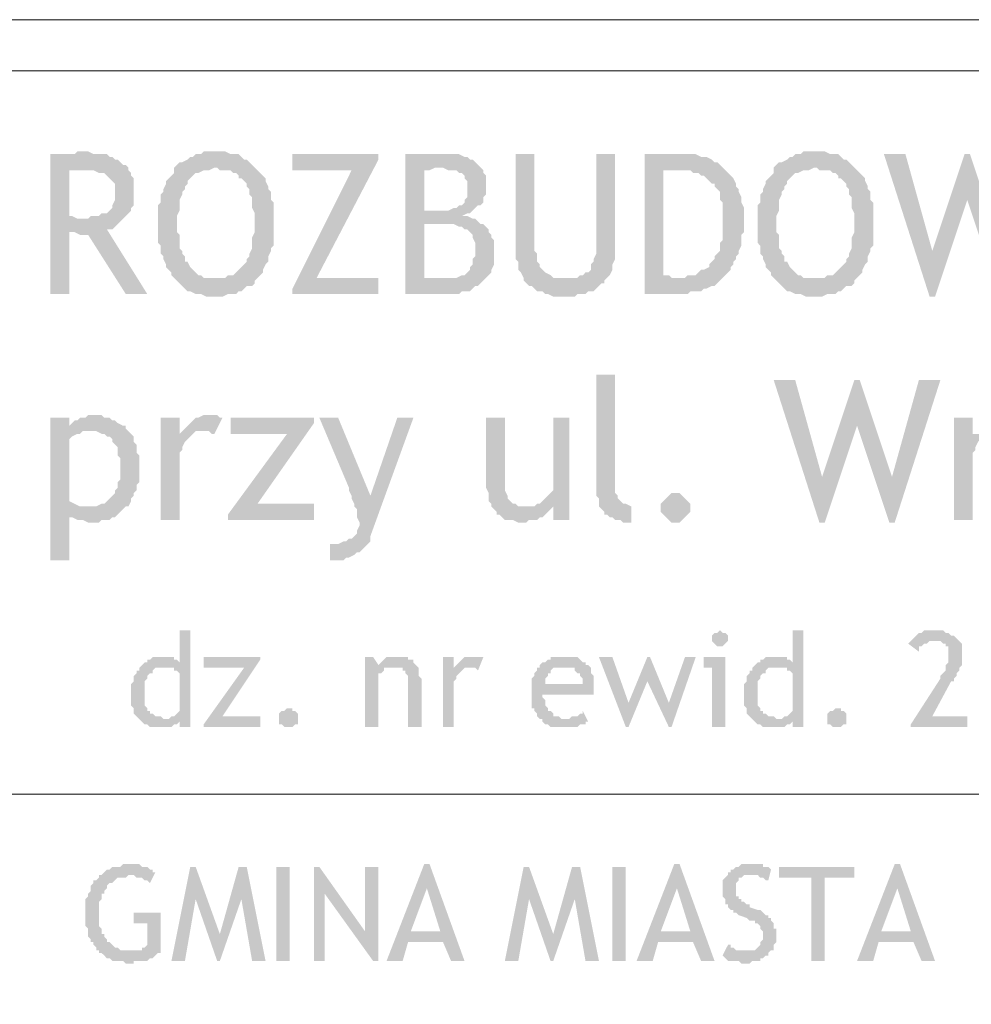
# Model space of a CAD drawing. Header units: millimetres. Extents: x -14047 to 49934, y -21523 to 14989.
# Tile 438 of 580: x 22587 to 22737, y 12171 to 12326. Entities that reach past the tile are written whole.
import ezdxf

# ---------------------------------------------------------------- set-up
doc = ezdxf.new("R2010")
doc.units = ezdxf.units.MM
doc.layers.add('C00-00-00', color=7, linetype='Continuous')

msp = doc.modelspace()

# ---------------------------------------------------------------- hatches: boundary and pattern name
at = {"layer": 'C00-00-00'}
h = msp.add_hatch(color=256, dxfattribs=at)
h.dxf.hatch_style = 2
h.paths.add_polyline_path([(22597.176, 12304.994), (22595.906, 12304.994), (22595.483, 12304.571), (22591.673, 12304.571), (22591.673, 12282.558), (22594.636, 12282.558), (22594.636, 12292.294), (22600.563, 12292.718), (22601.41, 12292.718), (22601.833, 12293.141), (22602.256, 12293.564), (22602.68, 12293.988), (22603.103, 12294.411), (22595.906, 12294.411), (22595.06, 12294.834), (22594.636, 12294.834), (22594.636, 12302.031), (22596.33, 12302.031), (22603.95, 12302.454), (22603.526, 12302.878), (22603.103, 12302.878), (22602.68, 12303.301), (22602.256, 12303.724), (22601.833, 12303.724), (22601.41, 12304.148), (22600.986, 12304.148), (22600.563, 12304.571), (22598.446, 12304.571), (22597.6, 12304.994)])
h = msp.add_hatch(color=256, dxfattribs=at)
h.dxf.hatch_style = 2
h.paths.add_polyline_path([(22617.496, 12304.994), (22615.803, 12304.994), (22615.38, 12304.571), (22614.533, 12304.571), (22614.11, 12304.148), (22613.686, 12304.148), (22613.263, 12303.724), (22612.416, 12303.301), (22611.993, 12303.301), (22611.57, 12302.878), (22611.146, 12302.454), (22611.146, 12301.608), (22610.723, 12301.184), (22610.3, 12300.761), (22609.876, 12300.338), (22609.876, 12299.914), (22609.453, 12299.068), (22609.453, 12298.644), (22609.03, 12298.221), (22609.03, 12296.951), (22608.606, 12296.528), (22608.606, 12293.564), (22608.606, 12290.601), (22609.03, 12290.178), (22609.03, 12288.908), (22609.453, 12288.484), (22609.453, 12288.061), (22609.876, 12287.214), (22609.876, 12286.791), (22610.3, 12286.368), (22610.723, 12285.944), (22610.723, 12285.521), (22611.146, 12285.098), (22611.57, 12284.674), (22611.993, 12284.251), (22612.416, 12283.828), (22612.84, 12283.404), (22613.263, 12282.981), (22613.686, 12282.981), (22614.533, 12282.558), (22615.38, 12282.558), (22616.226, 12282.134), (22618.766, 12282.134), (22619.613, 12282.558), (22620.883, 12282.558), (22621.306, 12282.981), (22621.73, 12282.981), (22622.153, 12283.404), (22622.576, 12283.828), (22623.423, 12283.828), (22623.846, 12284.251), (22623.846, 12284.674), (22617.496, 12285.098), (22615.803, 12285.098), (22615.38, 12285.521), (22614.956, 12285.521), (22614.533, 12285.944), (22614.11, 12286.368), (22613.686, 12286.791), (22613.263, 12287.638), (22612.84, 12287.638), (22612.84, 12288.484), (22612.416, 12288.908), (22612.416, 12289.331), (22611.993, 12289.754), (22611.993, 12291.871), (22611.57, 12292.294), (22611.57, 12294.834), (22611.993, 12295.681), (22611.993, 12297.374), (22612.416, 12298.221), (22612.416, 12298.644), (22612.84, 12299.068), (22612.84, 12299.491), (22613.263, 12299.914), (22613.263, 12300.338), (22613.686, 12300.761), (22614.11, 12301.184), (22614.533, 12301.608), (22614.956, 12301.608), (22615.803, 12302.031), (22616.65, 12302.031), (22617.496, 12302.454), (22623.846, 12302.454), (22623.423, 12302.878), (22623, 12303.301), (22622.576, 12303.724), (22622.153, 12303.724), (22621.73, 12304.148), (22621.306, 12304.571), (22620.036, 12304.571), (22619.19, 12304.994), (22617.92, 12304.994)])
h = msp.add_hatch(color=256, dxfattribs=at)
h.dxf.hatch_style = 2
h.paths.add_polyline_path([(22643.32, 12304.571), (22629.773, 12304.571), (22629.773, 12302.031), (22639.086, 12302.031), (22629.773, 12283.404), (22629.773, 12282.558), (22643.32, 12282.558), (22643.32, 12285.098), (22633.583, 12285.098), (22643.32, 12303.724)])
h = msp.add_hatch(color=256, dxfattribs=at)
h.dxf.hatch_style = 2
h.paths.add_polyline_path([(22653.48, 12304.571), (22647.553, 12304.571), (22647.553, 12282.558), (22656.02, 12282.558), (22656.443, 12282.981), (22657.713, 12282.981), (22658.136, 12283.404), (22658.56, 12283.828), (22658.983, 12283.828), (22659.406, 12284.251), (22659.83, 12284.674), (22653.056, 12285.098), (22650.516, 12285.098), (22650.516, 12293.564), (22659.406, 12293.564), (22658.983, 12293.988), (22658.56, 12294.411), (22658.136, 12294.411), (22657.29, 12294.834), (22656.443, 12294.834), (22657.29, 12295.258), (22657.713, 12295.258), (22658.136, 12295.681), (22650.516, 12295.681), (22650.516, 12302.031), (22651.363, 12302.031), (22652.21, 12302.454), (22659.406, 12302.454), (22658.983, 12302.878), (22658.56, 12303.301), (22658.136, 12303.724), (22657.713, 12303.724), (22657.29, 12304.148), (22656.866, 12304.148), (22656.02, 12304.571), (22654.326, 12304.571)])
h = msp.add_hatch(color=256, dxfattribs=at)
h.dxf.hatch_style = 2
h.paths.add_polyline_path([(22667.873, 12304.571), (22664.91, 12304.571), (22664.91, 12288.061), (22665.333, 12287.638), (22665.333, 12286.368), (22665.756, 12285.944), (22666.18, 12285.098), (22666.18, 12284.674), (22672.53, 12285.098), (22670.836, 12285.098), (22670.413, 12285.521), (22669.566, 12285.944), (22669.143, 12286.368), (22668.72, 12286.791), (22668.72, 12287.214), (22668.296, 12287.638), (22668.296, 12288.908), (22667.873, 12289.331)])
h = msp.add_hatch(color=256, dxfattribs=at)
h.dxf.hatch_style = 2
h.paths.add_polyline_path([(22680.573, 12304.571), (22677.61, 12304.571), (22677.61, 12288.908), (22677.186, 12288.061), (22677.186, 12287.638), (22676.763, 12287.214), (22676.763, 12286.368), (22676.34, 12285.944), (22675.916, 12285.944), (22675.493, 12285.521), (22675.07, 12285.521), (22674.646, 12285.098), (22672.53, 12285.098), (22666.18, 12284.674), (22666.603, 12284.251), (22667.026, 12283.828), (22667.45, 12283.828), (22667.873, 12283.404), (22668.296, 12282.981), (22669.143, 12282.981), (22669.566, 12282.558), (22669.99, 12282.558), (22670.836, 12282.134), (22674.223, 12282.134), (22674.646, 12282.558), (22675.916, 12282.558), (22676.34, 12282.981), (22677.186, 12282.981), (22677.61, 12283.404), (22678.033, 12283.828), (22678.456, 12284.251), (22678.88, 12284.251), (22678.88, 12284.674), (22679.303, 12285.098), (22679.726, 12285.521), (22680.15, 12286.368), (22680.15, 12287.214), (22680.573, 12288.061), (22680.573, 12289.331)])
h = msp.add_hatch(color=256, dxfattribs=at)
h.dxf.hatch_style = 2
h.paths.add_polyline_path([(22690.733, 12304.571), (22685.23, 12304.571), (22685.23, 12282.558), (22692.003, 12282.558), (22692.426, 12282.981), (22694.12, 12282.981), (22694.543, 12283.404), (22694.966, 12283.404), (22695.813, 12283.828), (22696.236, 12283.828), (22696.66, 12284.251), (22697.083, 12284.674), (22697.506, 12285.098), (22689.463, 12285.098), (22689.04, 12285.521), (22688.193, 12285.521), (22688.193, 12302.031), (22697.93, 12302.031), (22697.506, 12302.454), (22697.083, 12302.878), (22696.66, 12303.301), (22696.236, 12303.301), (22695.813, 12303.724), (22694.966, 12304.148), (22694.12, 12304.148), (22693.273, 12304.571), (22691.58, 12304.571)])
h = msp.add_hatch(color=256, dxfattribs=at)
h.dxf.hatch_style = 2
h.paths.add_polyline_path([(22711.9, 12304.994), (22710.206, 12304.994), (22709.783, 12304.571), (22708.936, 12304.571), (22708.513, 12304.148), (22708.09, 12304.148), (22707.666, 12303.724), (22706.82, 12303.301), (22706.396, 12303.301), (22705.973, 12302.878), (22705.55, 12302.454), (22705.55, 12301.608), (22705.126, 12301.184), (22704.703, 12300.761), (22704.28, 12300.338), (22704.28, 12299.914), (22703.856, 12299.068), (22703.856, 12298.644), (22703.433, 12298.221), (22703.433, 12296.951), (22703.01, 12296.528), (22703.01, 12293.564), (22703.01, 12290.601), (22703.433, 12290.178), (22703.433, 12288.908), (22703.856, 12288.484), (22703.856, 12288.061), (22704.28, 12287.214), (22704.28, 12286.791), (22704.703, 12286.368), (22705.126, 12285.944), (22705.126, 12285.521), (22705.55, 12285.098), (22705.973, 12284.674), (22706.396, 12284.251), (22706.82, 12283.828), (22707.243, 12283.404), (22707.666, 12282.981), (22708.09, 12282.981), (22708.936, 12282.558), (22709.783, 12282.558), (22710.63, 12282.134), (22713.17, 12282.134), (22714.016, 12282.558), (22715.286, 12282.558), (22715.71, 12282.981), (22716.133, 12282.981), (22716.556, 12283.404), (22716.98, 12283.828), (22717.826, 12283.828), (22718.25, 12284.251), (22718.25, 12284.674), (22711.9, 12285.098), (22710.206, 12285.098), (22709.783, 12285.521), (22709.36, 12285.521), (22708.936, 12285.944), (22708.513, 12286.368), (22708.09, 12286.791), (22707.666, 12287.638), (22707.243, 12287.638), (22707.243, 12288.484), (22706.82, 12288.908), (22706.82, 12289.331), (22706.396, 12289.754), (22706.396, 12291.871), (22705.973, 12292.294), (22705.973, 12294.834), (22706.396, 12295.681), (22706.396, 12297.374), (22706.82, 12298.221), (22706.82, 12298.644), (22707.243, 12299.068), (22707.243, 12299.491), (22707.666, 12299.914), (22707.666, 12300.338), (22708.09, 12300.761), (22708.513, 12301.184), (22708.936, 12301.608), (22709.36, 12301.608), (22710.206, 12302.031), (22711.053, 12302.031), (22711.9, 12302.454), (22718.25, 12302.454), (22717.826, 12302.878), (22717.403, 12303.301), (22716.98, 12303.724), (22716.556, 12303.724), (22716.133, 12304.148), (22715.71, 12304.571), (22714.44, 12304.571), (22713.593, 12304.994), (22712.323, 12304.994)])
h = msp.add_hatch(color=256, dxfattribs=at)
h.dxf.hatch_style = 2
h.paths.add_polyline_path([(22726.293, 12304.571), (22722.906, 12304.571), (22730.103, 12282.134), (22730.526, 12289.331)])
h = msp.add_hatch(color=256, dxfattribs=at)
h.dxf.hatch_style = 2
h.paths.add_polyline_path([(22736.453, 12304.571), (22735.606, 12304.571), (22730.526, 12289.331), (22730.103, 12282.134), (22730.95, 12282.134), (22736.03, 12297.374)])
h = msp.add_hatch(color=256, dxfattribs=at)
h.dxf.hatch_style = 2
h.paths.add_polyline_path([(22736.453, 12304.571), (22736.03, 12297.374), (22741.11, 12282.134), (22741.533, 12289.331)])
h = msp.add_hatch(color=256, dxfattribs=at)
h.dxf.hatch_style = 2
h.paths.add_polyline_path([(22603.95, 12302.454), (22596.33, 12302.031), (22598.446, 12302.031), (22599.293, 12301.608), (22600.14, 12301.608), (22600.563, 12301.184), (22600.986, 12300.761), (22601.41, 12300.338), (22601.833, 12299.914), (22601.833, 12297.374), (22601.41, 12296.528), (22601.41, 12296.104), (22600.986, 12295.681), (22600.563, 12295.258), (22599.716, 12295.258), (22599.293, 12294.834), (22598.023, 12294.834), (22597.6, 12294.411), (22596.753, 12294.411), (22603.103, 12294.411), (22603.526, 12294.834), (22603.95, 12295.258), (22604.373, 12295.681), (22604.373, 12296.104), (22604.796, 12296.528), (22604.796, 12300.761), (22604.373, 12301.184), (22604.373, 12301.608), (22603.95, 12302.031)])
h = msp.add_hatch(color=256, dxfattribs=at)
h.dxf.hatch_style = 2
h.paths.add_polyline_path([(22623.846, 12302.454), (22617.496, 12302.454), (22617.92, 12302.454), (22618.343, 12302.031), (22620.036, 12302.031), (22620.46, 12301.608), (22620.883, 12301.608), (22621.306, 12301.184), (22621.306, 12300.761), (22621.73, 12300.761), (22622.153, 12300.338), (22622.576, 12299.914), (22622.576, 12299.491), (22623, 12299.068), (22623, 12298.221), (22623.423, 12297.798), (22623.423, 12296.104), (22623.846, 12295.258), (22623.846, 12293.564), (22623.846, 12292.294), (22623.423, 12291.448), (22623.423, 12289.754), (22623, 12288.908), (22623, 12288.484), (22622.576, 12288.061), (22622.576, 12287.638), (22622.153, 12287.214), (22621.73, 12286.791), (22621.306, 12286.368), (22620.883, 12285.944), (22620.46, 12285.521), (22619.613, 12285.521), (22619.19, 12285.098), (22617.496, 12285.098), (22623.846, 12284.674), (22624.27, 12285.098), (22624.693, 12285.521), (22625.116, 12285.944), (22625.116, 12286.368), (22625.54, 12287.214), (22625.963, 12287.638), (22625.963, 12288.484), (22626.386, 12289.331), (22626.386, 12289.754), (22626.81, 12290.178), (22626.81, 12296.951), (22626.386, 12297.374), (22626.386, 12298.644), (22625.963, 12299.068), (22625.963, 12299.491), (22625.54, 12300.338), (22625.54, 12300.761), (22625.116, 12301.184), (22624.693, 12301.608), (22624.27, 12302.031)])
h = msp.add_hatch(color=256, dxfattribs=at)
h.dxf.hatch_style = 2
h.paths.add_polyline_path([(22659.406, 12302.454), (22653.48, 12302.454), (22654.326, 12302.031), (22655.596, 12302.031), (22656.02, 12301.608), (22656.443, 12301.608), (22656.866, 12301.184), (22656.866, 12300.761), (22657.29, 12300.338), (22657.29, 12299.068), (22657.29, 12297.798), (22656.866, 12297.374), (22656.866, 12296.951), (22656.443, 12296.528), (22656.02, 12296.528), (22655.596, 12296.104), (22655.173, 12296.104), (22654.326, 12295.681), (22653.056, 12295.681), (22658.136, 12295.681), (22658.56, 12296.104), (22658.983, 12296.528), (22659.406, 12296.528), (22659.83, 12296.951), (22659.83, 12297.798), (22660.253, 12298.221), (22660.253, 12301.184), (22659.83, 12301.608), (22659.83, 12302.031)])
h = msp.add_hatch(color=256, dxfattribs=at)
h.dxf.hatch_style = 2
h.paths.add_polyline_path([(22697.93, 12302.031), (22690.733, 12302.031), (22692.426, 12302.031), (22692.85, 12301.608), (22693.696, 12301.608), (22694.12, 12301.184), (22694.543, 12301.184), (22694.966, 12300.761), (22695.39, 12300.338), (22695.813, 12299.914), (22696.236, 12299.914), (22696.236, 12299.491), (22696.66, 12299.068), (22697.083, 12298.644), (22697.083, 12297.374), (22697.506, 12296.951), (22697.506, 12291.024), (22697.083, 12290.601), (22697.083, 12289.331), (22696.66, 12288.908), (22696.236, 12288.484), (22696.236, 12288.061), (22695.813, 12287.638), (22695.39, 12287.214), (22695.39, 12286.791), (22694.543, 12286.368), (22694.12, 12286.368), (22693.696, 12285.944), (22693.273, 12285.521), (22692.003, 12285.521), (22691.58, 12285.098), (22690.733, 12285.098), (22697.506, 12285.098), (22697.93, 12285.521), (22698.353, 12285.944), (22698.776, 12286.368), (22698.776, 12286.791), (22699.2, 12287.214), (22699.2, 12287.638), (22699.623, 12288.061), (22699.623, 12288.484), (22700.046, 12288.908), (22700.046, 12289.331), (22700.47, 12290.178), (22700.47, 12291.871), (22700.893, 12292.294), (22700.893, 12296.104), (22700.47, 12296.951), (22700.47, 12297.798), (22700.046, 12298.644), (22700.046, 12299.068), (22699.623, 12299.491), (22699.623, 12299.914), (22699.2, 12300.761), (22698.776, 12301.184), (22698.353, 12301.608)])
h = msp.add_hatch(color=256, dxfattribs=at)
h.dxf.hatch_style = 2
h.paths.add_polyline_path([(22718.25, 12302.454), (22711.9, 12302.454), (22712.323, 12302.454), (22712.746, 12302.031), (22714.44, 12302.031), (22714.863, 12301.608), (22715.286, 12301.608), (22715.71, 12301.184), (22715.71, 12300.761), (22716.133, 12300.761), (22716.556, 12300.338), (22716.98, 12299.914), (22716.98, 12299.491), (22717.403, 12299.068), (22717.403, 12298.221), (22717.826, 12297.798), (22717.826, 12296.104), (22718.25, 12295.258), (22718.25, 12293.564), (22718.25, 12292.294), (22717.826, 12291.448), (22717.826, 12289.754), (22717.403, 12288.908), (22717.403, 12288.484), (22716.98, 12288.061), (22716.98, 12287.638), (22716.556, 12287.214), (22716.133, 12286.791), (22715.71, 12286.368), (22715.286, 12285.944), (22714.863, 12285.521), (22714.016, 12285.521), (22713.593, 12285.098), (22711.9, 12285.098), (22718.25, 12284.674), (22718.673, 12285.098), (22719.096, 12285.521), (22719.52, 12285.944), (22719.52, 12286.368), (22719.943, 12287.214), (22720.366, 12287.638), (22720.366, 12288.484), (22720.79, 12289.331), (22720.79, 12289.754), (22721.213, 12290.178), (22721.213, 12296.951), (22720.79, 12297.374), (22720.79, 12298.644), (22720.366, 12299.068), (22720.366, 12299.491), (22719.943, 12300.338), (22719.943, 12300.761), (22719.52, 12301.184), (22719.096, 12301.608), (22718.673, 12302.031)])
h = msp.add_hatch(color=256, dxfattribs=at)
h.dxf.hatch_style = 2
h.paths.add_polyline_path([(22600.563, 12292.718), (22594.636, 12292.294), (22595.483, 12292.294), (22596.33, 12291.871), (22597.6, 12291.871), (22603.526, 12282.558), (22606.913, 12282.558)])
h = msp.add_hatch(color=256, dxfattribs=at)
h.dxf.hatch_style = 2
h.paths.add_polyline_path([(22659.406, 12293.564), (22653.056, 12293.564), (22655.173, 12293.564), (22656.02, 12293.141), (22656.443, 12293.141), (22656.866, 12292.718), (22657.29, 12292.718), (22657.713, 12292.294), (22658.136, 12291.871), (22658.136, 12291.448), (22658.56, 12290.601), (22658.56, 12289.331), (22658.56, 12288.484), (22658.136, 12288.061), (22658.136, 12287.214), (22657.713, 12286.791), (22657.713, 12286.368), (22657.29, 12285.944), (22656.866, 12285.521), (22656.443, 12285.521), (22655.596, 12285.098), (22653.056, 12285.098), (22659.83, 12284.674), (22660.253, 12285.098), (22660.676, 12285.521), (22661.1, 12285.944), (22661.1, 12286.368), (22661.523, 12287.214), (22661.523, 12291.024), (22661.1, 12291.448), (22661.1, 12291.871), (22660.676, 12292.294), (22660.676, 12292.718), (22660.253, 12293.141), (22659.83, 12293.564)])
h = msp.add_hatch(color=256, dxfattribs=at)
h.dxf.hatch_style = 2
h.paths.add_polyline_path([(22680.573, 12269.858), (22677.61, 12269.858), (22677.61, 12250.808), (22678.033, 12250.384), (22678.033, 12249.114), (22678.456, 12248.691), (22678.88, 12248.268), (22678.88, 12247.844), (22679.303, 12247.844), (22679.726, 12247.421), (22680.15, 12247.421), (22680.573, 12246.998), (22681.42, 12246.998), (22681.843, 12246.574), (22683.113, 12246.574), (22683.113, 12249.114), (22682.266, 12249.538), (22681.843, 12249.538), (22681.42, 12249.961), (22680.996, 12250.384), (22680.996, 12250.808), (22680.573, 12251.231), (22680.573, 12252.078)])
h = msp.add_hatch(color=256, dxfattribs=at)
h.dxf.hatch_style = 2
h.paths.add_polyline_path([(22708.936, 12269.011), (22705.55, 12269.011), (22712.746, 12246.574), (22713.17, 12253.771)])
h = msp.add_hatch(color=256, dxfattribs=at)
h.dxf.hatch_style = 2
h.paths.add_polyline_path([(22719.096, 12269.011), (22718.25, 12269.011), (22713.17, 12253.771), (22712.746, 12246.574), (22713.593, 12246.574), (22718.673, 12261.814)])
h = msp.add_hatch(color=256, dxfattribs=at)
h.dxf.hatch_style = 2
h.paths.add_polyline_path([(22719.096, 12269.011), (22718.673, 12261.814), (22723.753, 12246.574), (22724.176, 12253.771)])
h = msp.add_hatch(color=256, dxfattribs=at)
h.dxf.hatch_style = 2
h.paths.add_polyline_path([(22731.796, 12269.011), (22728.41, 12269.011), (22724.176, 12253.771), (22723.753, 12246.574), (22724.6, 12246.574)])
h = msp.add_hatch(color=256, dxfattribs=at)
h.dxf.hatch_style = 2
h.paths.add_polyline_path([(22594.636, 12263.084), (22591.673, 12263.084), (22591.673, 12240.648), (22594.636, 12240.648), (22594.636, 12247.844), (22602.68, 12248.268), (22603.103, 12248.691), (22603.526, 12249.114), (22596.33, 12249.114), (22595.483, 12249.538), (22594.636, 12249.961), (22594.636, 12259.698), (22595.06, 12260.121), (22595.906, 12260.544), (22596.33, 12260.544), (22596.753, 12260.968), (22597.176, 12260.968), (22603.526, 12261.391), (22603.526, 12261.814), (22594.636, 12261.814)])
h = msp.add_hatch(color=256, dxfattribs=at)
h.dxf.hatch_style = 2
h.paths.add_polyline_path([(22598.446, 12263.508), (22597.6, 12263.508), (22597.176, 12263.084), (22596.33, 12263.084), (22595.906, 12262.661), (22595.483, 12262.661), (22595.06, 12262.238), (22594.636, 12261.814), (22603.526, 12261.814), (22603.103, 12261.814), (22602.256, 12262.238), (22601.833, 12262.661), (22601.41, 12262.661), (22600.986, 12263.084), (22600.14, 12263.084), (22599.716, 12263.508), (22598.87, 12263.508)])
h = msp.add_hatch(color=256, dxfattribs=at)
h.dxf.hatch_style = 2
h.paths.add_polyline_path([(22611.993, 12263.084), (22609.03, 12263.084), (22609.03, 12246.998), (22611.993, 12246.998), (22611.993, 12257.581), (22612.416, 12258.004), (22612.416, 12258.428), (22612.84, 12259.274), (22613.263, 12259.698), (22613.686, 12260.121), (22614.11, 12260.544), (22611.993, 12260.544)])
h = msp.add_hatch(color=256, dxfattribs=at)
h.dxf.hatch_style = 2
h.paths.add_polyline_path([(22616.65, 12263.508), (22615.803, 12263.508), (22614.956, 12263.084), (22614.533, 12263.084), (22614.11, 12262.661), (22613.686, 12262.238), (22613.263, 12261.814), (22612.84, 12261.391), (22612.416, 12260.968), (22616.65, 12260.968), (22617.073, 12260.544), (22617.496, 12260.544), (22618.766, 12263.084), (22618.343, 12263.084), (22617.92, 12263.508), (22617.073, 12263.508)])
h = msp.add_hatch(color=256, dxfattribs=at)
h.dxf.hatch_style = 2
h.paths.add_polyline_path([(22633.16, 12263.084), (22620.036, 12263.084), (22620.036, 12260.544), (22628.926, 12260.544), (22619.613, 12247.844), (22619.613, 12246.998), (22633.16, 12246.998), (22633.16, 12249.538), (22624.27, 12249.538), (22633.16, 12262.238)])
h = msp.add_hatch(color=256, dxfattribs=at)
h.dxf.hatch_style = 2
h.paths.add_polyline_path([(22636.97, 12263.084), (22634.006, 12263.084), (22638.663, 12252.078), (22638.663, 12251.654), (22639.086, 12250.808), (22639.086, 12250.384), (22642.05, 12250.808)])
h = msp.add_hatch(color=256, dxfattribs=at)
h.dxf.hatch_style = 2
h.paths.add_polyline_path([(22648.823, 12263.084), (22646.283, 12263.084), (22642.05, 12250.808), (22639.086, 12250.384), (22639.51, 12249.538), (22639.51, 12249.114), (22639.933, 12248.691), (22639.933, 12247.421), (22640.356, 12246.574), (22640.356, 12246.151), (22639.933, 12245.304), (22639.933, 12244.881), (22639.51, 12244.458), (22639.086, 12244.034), (22638.663, 12244.034), (22638.24, 12243.611), (22637.816, 12243.611), (22636.97, 12243.188), (22635.7, 12243.188), (22635.7, 12240.648), (22637.816, 12240.648), (22638.24, 12241.071), (22638.663, 12241.071), (22639.51, 12241.494), (22639.933, 12241.918), (22640.356, 12241.918), (22640.78, 12242.341), (22641.203, 12242.764), (22641.626, 12243.188), (22642.05, 12243.611), (22642.05, 12244.458)])
h = msp.add_hatch(color=256, dxfattribs=at)
h.dxf.hatch_style = 2
h.paths.add_polyline_path([(22663.216, 12263.084), (22660.253, 12263.084), (22660.253, 12252.078), (22660.676, 12251.231), (22660.676, 12249.961), (22661.1, 12249.538), (22661.1, 12249.114), (22666.603, 12249.114), (22665.333, 12249.114), (22664.91, 12249.538), (22664.486, 12249.538), (22664.063, 12249.961), (22663.64, 12250.384), (22663.64, 12250.808), (22663.216, 12251.654), (22663.216, 12252.924)])
h = msp.add_hatch(color=256, dxfattribs=at)
h.dxf.hatch_style = 2
h.paths.add_polyline_path([(22673.376, 12263.084), (22670.836, 12263.084), (22670.836, 12251.654), (22670.413, 12251.231), (22669.99, 12250.808), (22669.566, 12250.384), (22669.143, 12249.961), (22668.72, 12249.538), (22668.296, 12249.538), (22667.873, 12249.114), (22670.836, 12249.114), (22670.836, 12246.998), (22673.376, 12246.998)])
h = msp.add_hatch(color=256, dxfattribs=at)
h.dxf.hatch_style = 2
h.paths.add_polyline_path([(22736.876, 12263.084), (22733.913, 12263.084), (22733.913, 12246.998), (22736.876, 12246.998), (22736.876, 12257.581), (22737.3, 12258.004), (22737.3, 12258.428), (22737.723, 12259.274), (22738.146, 12259.698), (22738.57, 12260.121), (22738.993, 12260.544), (22736.876, 12260.544)])
h = msp.add_hatch(color=256, dxfattribs=at)
h.dxf.hatch_style = 2
h.paths.add_polyline_path([(22603.526, 12261.391), (22597.176, 12260.968), (22598.87, 12260.968), (22599.716, 12260.544), (22600.14, 12260.544), (22600.563, 12260.121), (22600.986, 12260.121), (22601.41, 12259.698), (22601.41, 12259.274), (22601.833, 12258.851), (22602.256, 12258.428), (22602.256, 12257.158), (22602.68, 12256.734), (22602.68, 12253.348), (22602.256, 12252.924), (22602.256, 12252.078), (22601.833, 12251.654), (22601.833, 12251.231), (22601.41, 12250.808), (22600.986, 12250.384), (22600.563, 12249.961), (22600.14, 12249.538), (22599.716, 12249.538), (22598.87, 12249.114), (22597.176, 12249.114), (22603.95, 12249.114), (22604.373, 12249.961), (22604.373, 12250.384), (22604.796, 12250.808), (22604.796, 12251.231), (22605.22, 12251.654), (22605.22, 12252.501), (22605.643, 12252.924), (22605.643, 12255.041), (22605.643, 12257.158), (22605.22, 12257.581), (22605.22, 12258.851), (22604.796, 12259.274), (22604.796, 12260.121), (22604.373, 12260.544), (22603.95, 12260.968)])
h = msp.add_hatch(color=256, dxfattribs=at)
h.dxf.hatch_style = 2
h.paths.add_polyline_path([(22612.416, 12260.968), (22611.993, 12260.544), (22614.11, 12260.544), (22614.533, 12260.968), (22615.803, 12260.968)])
h = msp.add_hatch(color=256, dxfattribs=at)
h.dxf.hatch_style = 2
h.paths.add_polyline_path([(22690.31, 12251.231), (22690.733, 12251.231), (22691.156, 12250.808), (22691.58, 12250.384), (22692.003, 12249.961), (22692.426, 12249.538), (22692.426, 12248.268), (22692.003, 12247.844), (22691.58, 12247.421), (22691.156, 12246.998), (22690.733, 12246.574), (22689.463, 12246.574), (22689.04, 12246.998), (22688.616, 12247.421), (22688.193, 12247.844), (22687.77, 12248.268), (22687.77, 12249.538), (22688.193, 12249.961), (22688.616, 12250.384), (22689.04, 12250.808), (22689.463, 12251.231)])
h = msp.add_hatch(color=256, dxfattribs=at)
h.dxf.hatch_style = 2
h.paths.add_polyline_path([(22667.873, 12249.114), (22661.1, 12249.114), (22661.523, 12248.691), (22661.946, 12248.268), (22661.946, 12247.844), (22662.37, 12247.844), (22662.793, 12247.421), (22663.216, 12246.998), (22664.486, 12246.998), (22665.333, 12246.574), (22666.603, 12246.574), (22667.026, 12246.998), (22668.296, 12246.998), (22668.72, 12247.421), (22669.143, 12247.421), (22669.566, 12247.844), (22669.99, 12248.268), (22670.413, 12248.691), (22670.836, 12249.114)])
h = msp.add_hatch(color=256, dxfattribs=at)
h.dxf.hatch_style = 2
h.paths.add_polyline_path([(22602.68, 12248.268), (22594.636, 12247.844), (22594.636, 12247.421), (22595.06, 12247.421), (22595.906, 12246.998), (22596.753, 12246.998), (22597.6, 12246.574), (22599.293, 12246.574), (22599.716, 12246.998), (22600.986, 12246.998), (22601.41, 12247.421), (22601.833, 12247.421), (22602.256, 12247.844)])
h = msp.add_hatch(color=256, dxfattribs=at)
h.dxf.hatch_style = 2
h.paths.add_polyline_path([(22613.686, 12229.641), (22611.993, 12229.641), (22611.993, 12224.561), (22606.49, 12224.561), (22606.066, 12224.138), (22609.876, 12223.714), (22611.146, 12223.714), (22611.146, 12223.291), (22611.57, 12223.291), (22611.993, 12222.868), (22611.993, 12216.941), (22611.57, 12216.518), (22611.146, 12216.094), (22610.723, 12216.094), (22610.3, 12215.671), (22605.643, 12215.671), (22606.066, 12215.248), (22611.993, 12215.248), (22611.993, 12214.401), (22613.686, 12214.401)])
h = msp.add_hatch(color=256, dxfattribs=at)
h.dxf.hatch_style = 2
h.paths.add_polyline_path([(22697.083, 12229.641), (22696.66, 12229.218), (22696.236, 12229.218), (22695.813, 12228.794), (22695.813, 12227.948), (22696.236, 12227.524), (22696.66, 12227.101), (22697.506, 12227.101), (22697.93, 12227.524), (22698.353, 12227.948), (22698.353, 12228.371), (22698.353, 12228.794), (22697.93, 12229.218), (22697.506, 12229.218)])
h = msp.add_hatch(color=256, dxfattribs=at)
h.dxf.hatch_style = 2
h.paths.add_polyline_path([(22710.206, 12229.641), (22708.513, 12229.641), (22708.513, 12224.561), (22703.01, 12224.561), (22702.586, 12224.138), (22706.396, 12223.714), (22707.666, 12223.714), (22707.666, 12223.291), (22708.09, 12223.291), (22708.513, 12222.868), (22708.513, 12216.941), (22708.09, 12216.518), (22707.666, 12216.094), (22707.243, 12216.094), (22706.82, 12215.671), (22702.163, 12215.671), (22702.586, 12215.248), (22708.513, 12215.248), (22708.513, 12214.401), (22710.206, 12214.401)])
h = msp.add_hatch(color=256, dxfattribs=at)
h.dxf.hatch_style = 2
h.paths.add_polyline_path([(22730.526, 12229.641), (22729.256, 12229.641), (22728.833, 12229.218), (22728.41, 12229.218), (22727.986, 12228.794), (22727.563, 12228.371), (22727.14, 12227.948), (22726.716, 12227.524), (22728.41, 12226.254), (22728.41, 12227.101), (22728.833, 12227.101), (22729.256, 12227.524), (22729.68, 12227.524), (22730.103, 12227.948), (22734.76, 12227.948), (22734.336, 12228.371), (22733.913, 12228.794), (22733.49, 12228.794), (22733.066, 12229.218), (22732.643, 12229.218), (22732.22, 12229.641), (22731.373, 12229.641)])
h = msp.add_hatch(color=256, dxfattribs=at)
h.dxf.hatch_style = 2
h.paths.add_polyline_path([(22734.76, 12227.948), (22730.95, 12227.948), (22731.796, 12227.948), (22732.22, 12227.524), (22732.643, 12227.524), (22732.643, 12227.101), (22733.066, 12227.101), (22733.066, 12225.831), (22733.066, 12224.984), (22733.066, 12224.561), (22732.643, 12224.138), (22732.643, 12223.291), (22732.22, 12222.868), (22731.796, 12222.444), (22731.796, 12222.021), (22727.14, 12214.824), (22727.14, 12214.401), (22736.03, 12214.401), (22736.03, 12216.094), (22730.526, 12216.094), (22733.49, 12221.598), (22733.913, 12221.598), (22733.913, 12222.021), (22734.336, 12222.444), (22734.336, 12222.868), (22734.76, 12223.291), (22734.76, 12223.714), (22735.183, 12224.138), (22735.183, 12224.984), (22735.183, 12227.524)])
h = msp.add_hatch(color=256, dxfattribs=at)
h.dxf.hatch_style = 2
h.paths.add_polyline_path([(22606.066, 12224.138), (22605.643, 12223.714), (22605.643, 12223.291), (22605.22, 12223.291), (22605.22, 12222.868), (22604.796, 12222.444), (22604.796, 12221.598), (22604.373, 12221.174), (22604.373, 12219.481), (22604.373, 12217.788), (22604.796, 12217.364), (22604.796, 12216.518), (22605.22, 12216.094), (22605.643, 12215.671), (22609.876, 12215.671), (22609.453, 12215.671), (22609.03, 12216.094), (22608.183, 12216.094), (22607.76, 12216.518), (22607.336, 12216.518), (22607.336, 12216.941), (22606.913, 12216.941), (22606.913, 12217.364), (22606.49, 12217.788), (22606.49, 12221.174), (22606.49, 12221.598), (22606.913, 12222.021), (22606.913, 12222.444), (22607.336, 12222.868), (22607.76, 12222.868), (22607.76, 12223.291), (22608.183, 12223.714), (22609.876, 12223.714)])
h = msp.add_hatch(color=256, dxfattribs=at)
h.dxf.hatch_style = 2
h.paths.add_polyline_path([(22609.453, 12225.408), (22607.76, 12225.408), (22607.336, 12224.984), (22606.913, 12224.984), (22606.913, 12224.561), (22611.993, 12224.561), (22611.57, 12224.984), (22611.146, 12224.984), (22611.146, 12225.408), (22609.876, 12225.408)])
h = msp.add_hatch(color=256, dxfattribs=at)
h.dxf.hatch_style = 2
h.paths.add_polyline_path([(22624.693, 12225.408), (22615.803, 12225.408), (22615.803, 12223.714), (22622.153, 12223.714), (22615.803, 12214.824), (22615.803, 12214.401), (22624.693, 12214.401), (22624.693, 12216.094), (22618.766, 12216.094), (22624.693, 12224.984)])
h = msp.add_hatch(color=256, dxfattribs=at)
h.dxf.hatch_style = 2
h.paths.add_polyline_path([(22642.473, 12225.408), (22641.203, 12225.408), (22641.203, 12214.401), (22643.32, 12214.401), (22643.32, 12222.868), (22643.743, 12222.868), (22644.166, 12223.291), (22644.166, 12223.714), (22645.86, 12223.714), (22643.32, 12224.138)])
h = msp.add_hatch(color=256, dxfattribs=at)
h.dxf.hatch_style = 2
h.paths.add_polyline_path([(22646.283, 12225.408), (22644.59, 12225.408), (22644.166, 12224.984), (22643.743, 12224.561), (22643.32, 12224.138), (22645.86, 12223.714), (22647.13, 12223.714), (22647.13, 12223.291), (22647.553, 12223.291), (22647.553, 12222.868), (22647.976, 12222.444), (22647.976, 12214.401), (22650.093, 12214.401), (22650.093, 12221.174), (22650.093, 12222.021), (22649.67, 12222.444), (22649.67, 12223.714), (22649.246, 12224.138), (22648.823, 12224.561), (22648.823, 12224.984), (22647.976, 12224.984), (22647.976, 12225.408), (22646.706, 12225.408)])
h = msp.add_hatch(color=256, dxfattribs=at)
h.dxf.hatch_style = 2
h.paths.add_polyline_path([(22655.173, 12225.408), (22653.48, 12225.408), (22653.48, 12214.401), (22655.173, 12214.401), (22655.173, 12221.598), (22655.596, 12222.021), (22655.596, 12222.444), (22656.02, 12222.868), (22656.443, 12223.291), (22656.866, 12223.714), (22655.173, 12223.714)])
h = msp.add_hatch(color=256, dxfattribs=at)
h.dxf.hatch_style = 2
h.paths.add_polyline_path([(22655.596, 12224.138), (22655.173, 12223.714), (22657.713, 12223.714)])
h = msp.add_hatch(color=256, dxfattribs=at)
h.dxf.hatch_style = 2
h.paths.add_polyline_path([(22658.56, 12225.408), (22656.866, 12225.408), (22656.443, 12224.984), (22656.02, 12224.561), (22655.596, 12224.138), (22657.713, 12223.714), (22658.56, 12223.714), (22658.983, 12223.291), (22659.83, 12225.408)])
h = msp.add_hatch(color=256, dxfattribs=at)
h.dxf.hatch_style = 2
h.paths.add_polyline_path([(22672.53, 12225.408), (22670.413, 12225.408), (22670.413, 12224.984), (22669.99, 12224.984), (22669.566, 12224.561), (22669.143, 12224.561), (22668.72, 12224.138), (22668.72, 12223.714), (22668.296, 12223.714), (22668.296, 12223.291), (22667.873, 12222.868), (22667.873, 12222.444), (22667.45, 12222.021), (22667.45, 12221.174), (22669.566, 12221.174), (22669.566, 12222.021), (22669.99, 12222.444), (22669.99, 12222.868), (22670.413, 12222.868), (22670.413, 12223.291), (22670.836, 12223.714), (22672.53, 12223.714), (22676.34, 12224.138), (22675.916, 12224.138), (22675.916, 12224.561), (22675.493, 12224.561), (22675.07, 12224.984), (22674.646, 12225.408), (22672.953, 12225.408)])
h = msp.add_hatch(color=256, dxfattribs=at)
h.dxf.hatch_style = 2
h.paths.add_polyline_path([(22676.34, 12224.138), (22672.53, 12223.714), (22674.223, 12223.714), (22674.223, 12223.291), (22674.646, 12222.868), (22675.07, 12222.868), (22675.07, 12222.444), (22675.493, 12222.021), (22675.493, 12221.174), (22667.45, 12221.174), (22667.45, 12217.364), (22667.873, 12217.364), (22667.873, 12216.941), (22668.296, 12216.518), (22668.296, 12216.094), (22668.72, 12215.671), (22672.953, 12215.671), (22672.106, 12215.671), (22671.683, 12216.094), (22670.836, 12216.094), (22670.836, 12216.518), (22670.413, 12216.941), (22669.99, 12216.941), (22669.99, 12217.364), (22669.566, 12217.788), (22669.566, 12218.634), (22669.143, 12219.058), (22669.143, 12219.481), (22677.186, 12219.481), (22677.186, 12220.751), (22677.186, 12222.444), (22676.763, 12222.868), (22676.763, 12223.714)])
h = msp.add_hatch(color=256, dxfattribs=at)
h.dxf.hatch_style = 2
h.paths.add_polyline_path([(22680.15, 12225.408), (22678.033, 12225.408), (22682.266, 12214.401), (22682.69, 12218.211)])
h = msp.add_hatch(color=256, dxfattribs=at)
h.dxf.hatch_style = 2
h.paths.add_polyline_path([(22686.076, 12225.408), (22685.653, 12225.408), (22682.69, 12218.211), (22682.266, 12214.401), (22682.69, 12214.401), (22685.653, 12221.598)])
h = msp.add_hatch(color=256, dxfattribs=at)
h.dxf.hatch_style = 2
h.paths.add_polyline_path([(22686.076, 12225.408), (22685.653, 12221.598), (22689.04, 12214.401), (22689.04, 12218.211)])
h = msp.add_hatch(color=256, dxfattribs=at)
h.dxf.hatch_style = 2
h.paths.add_polyline_path([(22693.273, 12225.408), (22691.58, 12225.408), (22689.04, 12218.211), (22689.04, 12214.401), (22689.463, 12214.401)])
h = msp.add_hatch(color=256, dxfattribs=at)
h.dxf.hatch_style = 2
h.paths.add_polyline_path([(22697.93, 12225.408), (22694.543, 12225.408), (22694.543, 12223.714), (22695.813, 12223.714), (22695.813, 12214.401), (22697.93, 12214.401)])
h = msp.add_hatch(color=256, dxfattribs=at)
h.dxf.hatch_style = 2
h.paths.add_polyline_path([(22702.586, 12224.138), (22702.163, 12223.714), (22702.163, 12223.291), (22701.74, 12223.291), (22701.74, 12222.868), (22701.316, 12222.444), (22701.316, 12221.598), (22700.893, 12221.174), (22700.893, 12219.481), (22700.893, 12217.788), (22701.316, 12217.364), (22701.316, 12216.518), (22701.74, 12216.094), (22702.163, 12215.671), (22706.396, 12215.671), (22705.973, 12215.671), (22705.55, 12216.094), (22704.703, 12216.094), (22704.28, 12216.518), (22703.856, 12216.518), (22703.856, 12216.941), (22703.433, 12216.941), (22703.433, 12217.364), (22703.01, 12217.788), (22703.01, 12221.174), (22703.01, 12221.598), (22703.433, 12222.021), (22703.433, 12222.444), (22703.856, 12222.868), (22704.28, 12222.868), (22704.28, 12223.291), (22704.703, 12223.714), (22706.396, 12223.714)])
h = msp.add_hatch(color=256, dxfattribs=at)
h.dxf.hatch_style = 2
h.paths.add_polyline_path([(22705.973, 12225.408), (22704.28, 12225.408), (22703.856, 12224.984), (22703.433, 12224.984), (22703.433, 12224.561), (22708.513, 12224.561), (22708.09, 12224.984), (22707.666, 12224.984), (22707.666, 12225.408), (22706.396, 12225.408)])
h = msp.add_hatch(color=256, dxfattribs=at)
h.dxf.hatch_style = 2
h.paths.add_polyline_path([(22629.35, 12217.364), (22629.773, 12217.364), (22629.773, 12216.941), (22630.196, 12216.941), (22630.62, 12216.518), (22630.62, 12214.824), (22630.196, 12214.824), (22629.773, 12214.401), (22628.503, 12214.401), (22628.08, 12214.824), (22627.656, 12214.824), (22627.656, 12216.518), (22628.08, 12216.941), (22628.503, 12216.941), (22628.926, 12217.364)])
h = msp.add_hatch(color=256, dxfattribs=at)
h.dxf.hatch_style = 2
h.paths.add_polyline_path([(22675.493, 12216.941), (22675.493, 12216.518), (22675.07, 12216.518), (22674.646, 12216.094), (22673.8, 12216.094), (22673.376, 12215.671), (22668.72, 12215.671), (22669.143, 12215.671), (22669.143, 12215.248), (22669.566, 12214.824), (22669.99, 12214.824), (22670.413, 12214.401), (22674.646, 12214.401), (22675.07, 12214.824), (22675.916, 12214.824), (22675.916, 12215.248), (22676.34, 12215.248)])
h = msp.add_hatch(color=256, dxfattribs=at)
h.dxf.hatch_style = 2
h.paths.add_polyline_path([(22715.71, 12217.364), (22716.133, 12217.364), (22716.133, 12216.941), (22716.556, 12216.941), (22716.98, 12216.518), (22716.98, 12214.824), (22716.556, 12214.824), (22716.133, 12214.401), (22714.863, 12214.401), (22714.44, 12214.824), (22714.016, 12214.824), (22714.016, 12216.518), (22714.44, 12216.941), (22714.863, 12216.941), (22715.286, 12217.364)])
h = msp.add_hatch(color=256, dxfattribs=at)
h.dxf.hatch_style = 2
h.paths.add_polyline_path([(22606.066, 12215.248), (22606.49, 12214.824), (22606.913, 12214.824), (22607.336, 12214.401), (22610.723, 12214.401), (22611.146, 12214.824), (22611.57, 12214.824), (22611.993, 12215.248)])
h = msp.add_hatch(color=256, dxfattribs=at)
h.dxf.hatch_style = 2
h.paths.add_polyline_path([(22702.586, 12215.248), (22703.01, 12214.824), (22703.433, 12214.824), (22703.856, 12214.401), (22707.243, 12214.401), (22707.666, 12214.824), (22708.09, 12214.824), (22708.513, 12215.248)])
h = msp.add_hatch(color=256, dxfattribs=at)
h.dxf.hatch_style = 2
h.paths.add_polyline_path([(22604.373, 12192.811), (22603.103, 12192.811), (22602.68, 12192.388), (22601.41, 12192.388), (22600.986, 12191.964), (22600.563, 12191.964), (22600.14, 12191.541), (22599.716, 12191.118), (22604.796, 12191.118), (22605.22, 12190.694), (22606.066, 12190.694), (22606.49, 12190.271), (22606.913, 12190.271), (22607.336, 12189.848), (22608.183, 12191.541), (22607.76, 12191.541), (22607.76, 12191.964), (22607.336, 12191.964), (22606.913, 12192.388), (22606.066, 12192.388), (22605.643, 12192.811), (22604.796, 12192.811)])
h = msp.add_hatch(color=256, dxfattribs=at)
h.dxf.hatch_style = 2
h.paths.add_polyline_path([(22614.533, 12192.388), (22613.686, 12192.388), (22610.723, 12177.571), (22612.84, 12177.571), (22614.533, 12187.308)])
h = msp.add_hatch(color=256, dxfattribs=at)
h.dxf.hatch_style = 2
h.paths.add_polyline_path([(22614.533, 12192.388), (22614.533, 12187.308), (22617.92, 12177.571), (22618.343, 12181.804)])
h = msp.add_hatch(color=256, dxfattribs=at)
h.dxf.hatch_style = 2
h.paths.add_polyline_path([(22622.576, 12192.388), (22621.306, 12192.388), (22618.343, 12181.804), (22617.92, 12177.571), (22618.343, 12177.571), (22621.73, 12187.308)])
h = msp.add_hatch(color=256, dxfattribs=at)
h.dxf.hatch_style = 2
h.paths.add_polyline_path([(22622.576, 12192.388), (22621.73, 12187.308), (22623.423, 12177.571), (22625.54, 12177.571)])
h = msp.add_hatch(color=256, dxfattribs=at)
h.dxf.hatch_style = 2
h.paths.add_polyline_path([(22627.233, 12192.388), (22627.233, 12177.571), (22629.35, 12177.571), (22629.35, 12192.388)])
h = msp.add_hatch(color=256, dxfattribs=at)
h.dxf.hatch_style = 2
h.paths.add_polyline_path([(22634.006, 12192.388), (22633.16, 12192.388), (22633.16, 12177.571), (22634.853, 12177.571), (22634.853, 12188.154)])
h = msp.add_hatch(color=256, dxfattribs=at)
h.dxf.hatch_style = 2
h.paths.add_polyline_path([(22634.006, 12192.388), (22634.853, 12188.154), (22642.473, 12177.571), (22641.203, 12182.228)])
h = msp.add_hatch(color=256, dxfattribs=at)
h.dxf.hatch_style = 2
h.paths.add_polyline_path([(22643.32, 12192.388), (22641.203, 12192.388), (22641.203, 12182.228), (22642.473, 12177.571), (22643.32, 12177.571)])
h = msp.add_hatch(color=256, dxfattribs=at)
h.dxf.hatch_style = 2
h.paths.add_polyline_path([(22651.363, 12192.811), (22650.516, 12192.811), (22644.59, 12177.571), (22647.13, 12177.571), (22647.976, 12180.534), (22653.48, 12180.534), (22648.4, 12182.228), (22650.94, 12189.001)])
h = msp.add_hatch(color=256, dxfattribs=at)
h.dxf.hatch_style = 2
h.paths.add_polyline_path([(22651.363, 12192.811), (22650.94, 12189.001), (22653.056, 12182.228), (22648.4, 12182.228), (22653.48, 12180.534), (22654.75, 12177.571), (22656.866, 12177.571)])
h = msp.add_hatch(color=256, dxfattribs=at)
h.dxf.hatch_style = 2
h.paths.add_polyline_path([(22667.026, 12192.388), (22666.18, 12192.388), (22663.216, 12177.571), (22665.333, 12177.571), (22667.026, 12187.308)])
h = msp.add_hatch(color=256, dxfattribs=at)
h.dxf.hatch_style = 2
h.paths.add_polyline_path([(22667.026, 12192.388), (22667.026, 12187.308), (22670.413, 12177.571), (22670.836, 12181.804)])
h = msp.add_hatch(color=256, dxfattribs=at)
h.dxf.hatch_style = 2
h.paths.add_polyline_path([(22675.07, 12192.388), (22673.8, 12192.388), (22670.836, 12181.804), (22670.413, 12177.571), (22670.836, 12177.571), (22674.223, 12187.308)])
h = msp.add_hatch(color=256, dxfattribs=at)
h.dxf.hatch_style = 2
h.paths.add_polyline_path([(22675.07, 12192.388), (22674.223, 12187.308), (22675.916, 12177.571), (22678.033, 12177.571)])
h = msp.add_hatch(color=256, dxfattribs=at)
h.dxf.hatch_style = 2
h.paths.add_polyline_path([(22680.15, 12192.388), (22680.15, 12177.571), (22682.266, 12177.571), (22682.266, 12192.388)])
h = msp.add_hatch(color=256, dxfattribs=at)
h.dxf.hatch_style = 2
h.paths.add_polyline_path([(22690.733, 12192.811), (22689.886, 12192.811), (22683.96, 12177.571), (22686.5, 12177.571), (22687.346, 12180.534), (22692.85, 12180.534), (22687.77, 12182.228), (22690.31, 12189.001)])
h = msp.add_hatch(color=256, dxfattribs=at)
h.dxf.hatch_style = 2
h.paths.add_polyline_path([(22690.733, 12192.811), (22690.31, 12189.001), (22692.426, 12182.228), (22687.77, 12182.228), (22692.85, 12180.534), (22694.12, 12177.571), (22696.236, 12177.571)])
h = msp.add_hatch(color=256, dxfattribs=at)
h.dxf.hatch_style = 2
h.paths.add_polyline_path([(22701.74, 12192.811), (22700.47, 12192.811), (22700.046, 12192.388), (22699.623, 12192.388), (22699.2, 12191.964), (22698.776, 12191.964), (22698.776, 12191.541), (22698.353, 12191.541), (22698.353, 12191.118), (22703.01, 12191.118), (22703.433, 12190.694), (22703.856, 12190.694), (22704.28, 12190.271), (22704.703, 12190.271), (22705.126, 12191.964), (22704.703, 12192.388), (22703.856, 12192.388), (22703.856, 12192.811), (22702.163, 12192.811)])
h = msp.add_hatch(color=256, dxfattribs=at)
h.dxf.hatch_style = 2
h.paths.add_polyline_path([(22718.25, 12192.388), (22706.396, 12192.388), (22706.396, 12190.694), (22711.476, 12190.694), (22711.476, 12177.571), (22713.593, 12177.571), (22713.593, 12190.694), (22718.25, 12190.694)])
h = msp.add_hatch(color=256, dxfattribs=at)
h.dxf.hatch_style = 2
h.paths.add_polyline_path([(22725.446, 12192.811), (22724.6, 12192.811), (22718.673, 12177.571), (22721.213, 12177.571), (22722.06, 12180.534), (22727.563, 12180.534), (22722.483, 12182.228), (22725.023, 12189.001)])
h = msp.add_hatch(color=256, dxfattribs=at)
h.dxf.hatch_style = 2
h.paths.add_polyline_path([(22725.446, 12192.811), (22725.023, 12189.001), (22727.14, 12182.228), (22722.483, 12182.228), (22727.563, 12180.534), (22728.833, 12177.571), (22730.95, 12177.571)])
h = msp.add_hatch(color=256, dxfattribs=at)
h.dxf.hatch_style = 2
h.paths.add_polyline_path([(22599.716, 12191.118), (22599.293, 12191.118), (22599.293, 12190.694), (22598.87, 12190.271), (22598.446, 12190.271), (22598.446, 12189.848), (22598.023, 12189.424), (22598.023, 12188.578), (22597.6, 12188.154), (22597.6, 12187.731), (22597.176, 12187.308), (22597.176, 12183.074), (22597.6, 12182.651), (22597.6, 12181.381), (22598.023, 12180.958), (22598.023, 12180.534), (22598.446, 12180.534), (22598.446, 12180.111), (22598.87, 12179.688), (22598.87, 12179.264), (22599.293, 12179.264), (22599.293, 12178.841), (22604.373, 12179.264), (22602.68, 12179.264), (22602.256, 12179.688), (22601.833, 12179.688), (22601.41, 12180.111), (22600.986, 12180.534), (22600.563, 12180.534), (22600.563, 12180.958), (22600.14, 12181.381), (22600.14, 12181.804), (22599.716, 12181.804), (22599.716, 12182.651), (22599.293, 12183.074), (22599.293, 12186.884), (22599.716, 12187.308), (22599.716, 12188.154), (22600.14, 12188.154), (22600.14, 12188.578), (22600.563, 12189.001), (22600.563, 12189.424), (22600.986, 12189.848), (22601.41, 12189.848), (22601.833, 12190.271), (22602.256, 12190.694), (22603.526, 12190.694), (22603.95, 12191.118), (22604.373, 12191.118)])
h = msp.add_hatch(color=256, dxfattribs=at)
h.dxf.hatch_style = 2
h.paths.add_polyline_path([(22698.353, 12191.118), (22697.93, 12190.694), (22697.506, 12190.271), (22697.506, 12187.731), (22697.93, 12187.308), (22697.93, 12186.461), (22698.353, 12186.461), (22698.353, 12186.038), (22698.776, 12185.614), (22699.2, 12185.614), (22699.2, 12185.191), (22699.623, 12185.191), (22700.046, 12184.768), (22701.316, 12184.344), (22701.74, 12183.921), (22702.586, 12183.921), (22702.586, 12183.498), (22703.01, 12183.498), (22703.433, 12183.074), (22703.433, 12182.651), (22703.856, 12182.228), (22703.856, 12181.381), (22703.856, 12180.958), (22703.433, 12180.534), (22703.433, 12180.111), (22703.01, 12179.688), (22702.586, 12179.264), (22701.316, 12179.264), (22705.55, 12179.264), (22705.55, 12180.111), (22705.973, 12180.534), (22705.973, 12181.381), (22705.973, 12182.651), (22705.55, 12182.651), (22705.55, 12183.498), (22705.126, 12183.921), (22705.126, 12184.344), (22704.703, 12184.344), (22704.703, 12184.768), (22704.28, 12184.768), (22703.856, 12185.191), (22703.433, 12185.614), (22703.01, 12185.614), (22701.74, 12186.038), (22701.74, 12186.461), (22701.316, 12186.461), (22700.893, 12186.884), (22700.47, 12186.884), (22700.47, 12187.308), (22700.046, 12187.308), (22700.046, 12187.731), (22699.623, 12187.731), (22699.623, 12189.001), (22699.623, 12189.848), (22700.046, 12190.271), (22700.046, 12190.694), (22700.47, 12190.694), (22700.893, 12191.118), (22701.74, 12191.118)])
h = msp.add_hatch(color=256, dxfattribs=at)
h.dxf.hatch_style = 2
h.paths.add_polyline_path([(22609.03, 12185.191), (22604.796, 12185.191), (22604.796, 12183.498), (22606.913, 12183.498), (22606.913, 12180.111), (22606.49, 12179.688), (22606.066, 12179.688), (22606.066, 12179.264), (22604.373, 12179.264), (22599.293, 12178.841), (22599.716, 12178.841), (22600.14, 12178.418), (22600.563, 12177.994), (22600.986, 12177.994), (22601.41, 12177.571), (22603.103, 12177.571), (22603.526, 12177.148), (22604.796, 12177.148), (22604.796, 12177.571), (22606.913, 12177.571), (22607.336, 12177.994), (22607.76, 12177.994), (22608.183, 12178.418), (22608.606, 12178.841), (22609.03, 12178.841)])
h = msp.add_hatch(color=256, dxfattribs=at)
h.dxf.hatch_style = 2
h.paths.add_polyline_path([(22698.353, 12180.111), (22697.506, 12178.418), (22697.93, 12177.994), (22698.353, 12177.571), (22700.046, 12177.571), (22700.47, 12177.148), (22701.74, 12177.148), (22702.163, 12177.571), (22703.433, 12177.571), (22703.433, 12177.994), (22703.856, 12177.994), (22704.28, 12178.418), (22704.703, 12178.418), (22704.703, 12178.841), (22705.126, 12179.264), (22699.623, 12179.264), (22699.2, 12179.688), (22698.776, 12179.688), (22698.776, 12180.111)])

# ---------------------------------------------------------------- linework, layer by layer
at = {"layer": 'C00-00-00', "lineweight": 0}
for points in [[(22403.29, 11552.308), (23296.1, 11552.308), (23296.1, 12325.738), (22403.29, 12325.738), (22403.29, 11552.308), (22403.29, 12264.778)], [(22410.91, 12317.694), (23288.48, 12317.694)], [(22410.91, 12203.818), (23288.48, 12203.818)]]:
    msp.add_lwpolyline(points, dxfattribs=at)

doc.saveas('drawing.dxf')
